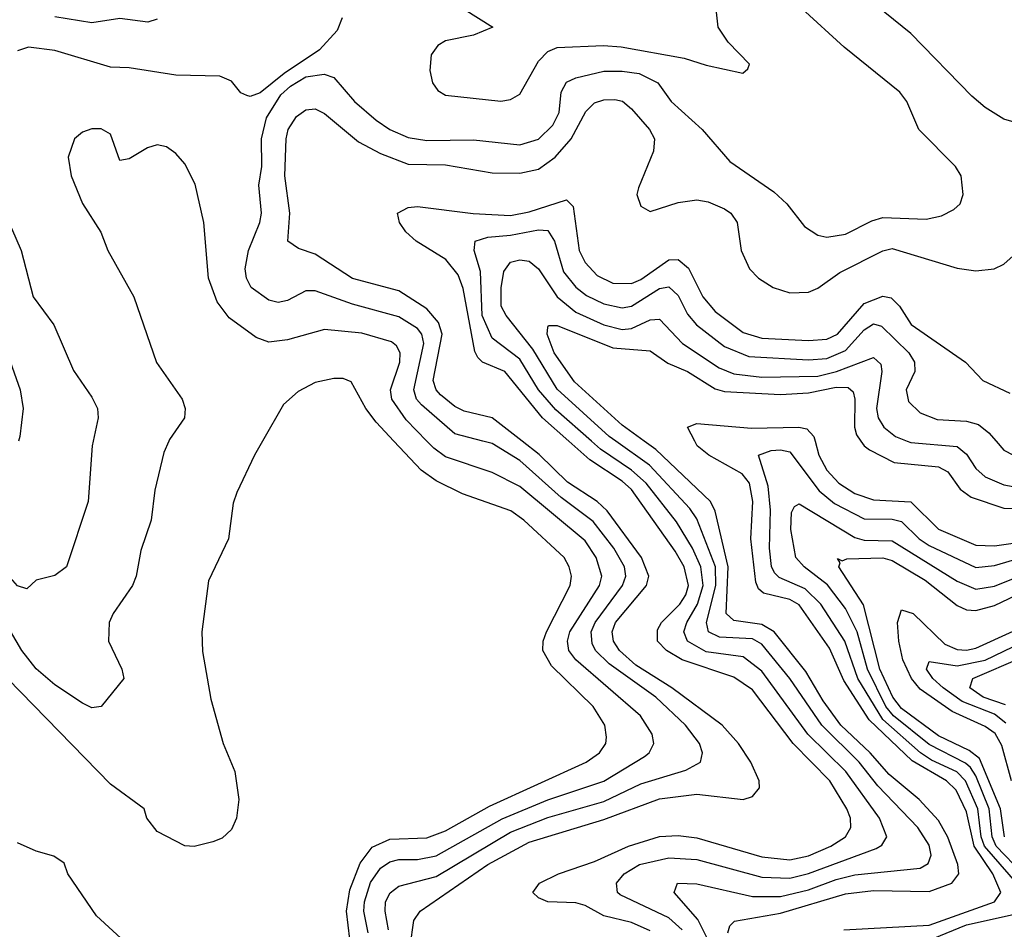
# Model space of a CAD drawing. Header units: inches. Extents: x 1308407 to 1441228, y 959628 to 1036311.
# Tile 720 of 729: x 1431735 to 1433851, y 1018951 to 1020906. Entities that reach past the tile are written whole.
import ezdxf

# ---------------------------------------------------------------- set-up
doc = ezdxf.new("R2010")
doc.units = ezdxf.units.IN
doc.header["$MEASUREMENT"] = 0
doc.layers.add('B4031', color=7, linetype='Continuous')
doc.layers.add('B4032', color=7, linetype='Continuous')

msp = doc.modelspace()

# ---------------------------------------------------------------- linework, layer by layer
at = {"layer": 'B4031', "color": 5}
for points, elevation in [([(1432055, 1020000), (1432044.6, 1019975.4), (1432025.4, 1019894.6), (1432017.1, 1019830), (1431994.9, 1019765.1), (1431984.7, 1019710), (1431976.9, 1019690), (1431935.8, 1019630), (1431927.1, 1019610), (1431925.5, 1019570), (1431954, 1019510), (1431958.7, 1019490), (1431910, 1019429.6), (1431890, 1019426.6), (1431870, 1019437.1), (1431810, 1019476.4), (1431770, 1019510.4), (1431739.4, 1019550), (1431690, 1019633.1), (1431624.9, 1019704.9), (1431614.7, 1019734.7), (1431599.6, 1019839.6), (1431574.1, 1019894.1), (1431539.2, 1020000)], 2860), ([(1431892.3, 1020000), (1431890.1, 1019989.9), (1431881.7, 1019870), (1431835.4, 1019730), (1431810, 1019711.6), (1431770, 1019701), (1431750, 1019682.6), (1431730, 1019689), (1431710, 1019711.8), (1431676.3, 1019776.3), (1431637.1, 1019890), (1431610.7, 1019950.7), (1431595.4, 1020000)], 2840), ([(1432256.7, 1020000), (1432239.7, 1019970), (1432201.3, 1019890), (1432193.4, 1019866.6), (1432183.2, 1019790), (1432140.5, 1019699.5), (1432126.1, 1019590), (1432127.8, 1019547.8), (1432145.4, 1019445.4), (1432172.1, 1019350), (1432197, 1019290), (1432205.9, 1019230), (1432200.8, 1019190), (1432190, 1019165.6), (1432170, 1019147.2), (1432150, 1019138.8), (1432110, 1019128.9), (1432090, 1019130.7), (1432030, 1019161.4), (1432008.3, 1019190), (1432002.2, 1019210), (1431930, 1019263.2), (1431709.3, 1019489.3)], 2880), ([(1432444.4, 1018930), (1432437, 1018990), (1432444.5, 1019035.5), (1432466.7, 1019093.3), (1432492.7, 1019127.3), (1432530, 1019145), (1432610, 1019147.5), (1432650, 1019162.5), (1432744.3, 1019215.7), (1432952.7, 1019310), (1432981.3, 1019330), (1432994.4, 1019350), (1432996.4, 1019363.6), (1432992.2, 1019390), (1432967.5, 1019430), (1432877.5, 1019517.5), (1432859.1, 1019550), (1432860, 1019570), (1432867.3, 1019590), (1432917.9, 1019690), (1432920.5, 1019710), (1432916, 1019730), (1432905, 1019750), (1432818.3, 1019830), (1432790.5, 1019850), (1432686.6, 1019886.6), (1432630, 1019915), (1432597.9, 1019937.9), (1432539.1, 1020000)], 2880), ([(1432483.5, 1018943.5), (1432474.7, 1018990), (1432475.7, 1019010), (1432488.6, 1019051.4), (1432510, 1019082.6), (1432530, 1019095.8), (1432550, 1019100.7), (1432590, 1019101), (1432630, 1019108.6), (1432771.5, 1019188.5), (1432870, 1019229.5), (1432990, 1019269.1), (1433077.7, 1019322.3), (1433087.7, 1019330), (1433097.6, 1019350), (1433094.1, 1019370), (1433069.5, 1019410), (1432930.3, 1019530), (1432915.2, 1019550), (1432912, 1019570), (1432917.3, 1019590), (1432981, 1019690), (1432986.3, 1019710), (1432974, 1019750), (1432950, 1019785.7), (1432810, 1019902.9), (1432750, 1019932.6), (1432650, 1019966.5), (1432624.9, 1019984.9), (1432610.2, 1020000)], 2860), ([(1432527.4, 1018950), (1432520.1, 1018990), (1432521.1, 1019010), (1432530.7, 1019029.3), (1432550, 1019043.6), (1432630, 1019064.3), (1432790, 1019159.8), (1432870, 1019191.4), (1432990, 1019225.8), (1433070, 1019263.4), (1433166.9, 1019293.1), (1433197.8, 1019310), (1433202.7, 1019330), (1433195.7, 1019350), (1433165.6, 1019390), (1433102.3, 1019450), (1433001.6, 1019521.6), (1432972.6, 1019550), (1432965, 1019565), (1432963.4, 1019590), (1432971.7, 1019610), (1433030.7, 1019690), (1433037.6, 1019710), (1433035.1, 1019730), (1433012.1, 1019770), (1432967.5, 1019827.5), (1432898.6, 1019878.6), (1432810, 1019958.6), (1432750, 1019994.9), (1432730, 1020000)], 2840), ([(1432574.2, 1018914.2), (1432581.9, 1018970), (1432595.2, 1018990), (1432741.3, 1019090), (1432830, 1019138.2), (1432990, 1019186.8), (1433110, 1019231.3), (1433190, 1019241.5), (1433289.9, 1019230.1), (1433310, 1019236.1), (1433325.1, 1019254.9), (1433324.5, 1019270), (1433306, 1019310), (1433279.6, 1019350), (1433244.9, 1019390), (1433136.2, 1019470), (1433058.8, 1019518.8), (1433023.8, 1019550), (1433010.9, 1019570), (1433008.2, 1019590), (1433015.5, 1019610), (1433081.8, 1019690), (1433087, 1019710), (1433071.4, 1019750), (1432997.3, 1019850), (1432975.7, 1019870), (1432912.1, 1019912.1), (1432851.6, 1019971.6), (1432814.9, 1020000)], 2820), ([(1433090, 1018947.8), (1433050, 1018965.9), (1432990, 1018979.8), (1432950, 1019002), (1432930, 1019007.6), (1432870, 1019010.4), (1432850, 1019018.9), (1432837.7, 1019030), (1432852.2, 1019050), (1432893.2, 1019070), (1432970, 1019096.4), (1433043.6, 1019130), (1433110, 1019150.3), (1433150, 1019152.5), (1433190, 1019147.5), (1433330, 1019106.6), (1433390, 1019100.3), (1433430, 1019109), (1433478.5, 1019130), (1433509.5, 1019150), (1433521.5, 1019170), (1433520.7, 1019190), (1433513, 1019210), (1433476.5, 1019270), (1433397.6, 1019350), (1433310, 1019465.4), (1433270, 1019492.8), (1433159, 1019530), (1433124.9, 1019550), (1433105.8, 1019570), (1433105.4, 1019594.6), (1433114.2, 1019610), (1433153.9, 1019650), (1433166.7, 1019670), (1433172, 1019690), (1433162.8, 1019730), (1433143.9, 1019763.9), (1433050, 1019895.8), (1433030, 1019914.1), (1432960.1, 1019960.1), (1432915.1, 1020000)], 2780), ([(1433158.5, 1018950), (1433130, 1018975.8), (1433025.3, 1019025.3), (1433019.7, 1019030), (1433017.6, 1019050), (1433033.7, 1019070), (1433066.7, 1019090), (1433130, 1019104.6), (1433190, 1019100.9), (1433330, 1019062.7), (1433390, 1019060.9), (1433430, 1019070.6), (1433575.5, 1019124.5), (1433588.2, 1019131.8), (1433598.5, 1019150), (1433583.2, 1019190), (1433510.8, 1019290), (1433429.2, 1019370), (1433330, 1019505.9), (1433290, 1019536.5), (1433210, 1019547.2), (1433170.3, 1019570), (1433162.5, 1019590), (1433168.7, 1019610), (1433192, 1019650), (1433203.8, 1019690), (1433199.1, 1019730), (1433181, 1019770), (1433146.8, 1019826.8), (1433081.1, 1019910), (1433050, 1019937.6), (1432983, 1019983), (1432963.6, 1020000)], 2760), ([(1433212.3, 1018932.3), (1433192.2, 1018972.2), (1433141.5, 1019030), (1433148.4, 1019050), (1433190, 1019048.9), (1433310, 1019021.3), (1433370, 1019021.7), (1433430, 1019035.7), (1433490, 1019058.2), (1433530, 1019068), (1433670, 1019082.7), (1433687.3, 1019092.7), (1433694.2, 1019110), (1433690, 1019131.8), (1433665.2, 1019170), (1433579.4, 1019259.4), (1433539.2, 1019310), (1433458.7, 1019390), (1433390.4, 1019490), (1433330, 1019563.4), (1433310, 1019575.4), (1433238.7, 1019578.7), (1433215.2, 1019590), (1433210.9, 1019610), (1433231, 1019690), (1433230.7, 1019730), (1433190, 1019833.2), (1433175, 1019855), (1433088.3, 1019948.3), (1433016, 1020000)], 2740), ([(1433256.7, 1018943.3), (1433261.3, 1018958.7), (1433271.5, 1018968.5), (1433370, 1018986), (1433510, 1019027.5), (1433570, 1019034.2), (1433690, 1019032.3), (1433738.5, 1019050), (1433753.2, 1019070), (1433751.3, 1019090), (1433730, 1019149), (1433710, 1019185.1), (1433668.2, 1019230), (1433603.6, 1019283.6), (1433562.8, 1019330), (1433500.1, 1019390), (1433461.8, 1019441.8), (1433424.8, 1019504.8), (1433356.3, 1019590), (1433330, 1019605.7), (1433270, 1019614.7), (1433253.3, 1019630), (1433257.6, 1019730), (1433229.6, 1019849.6), (1433219.9, 1019870), (1433101.9, 1019981.9), (1433077.1, 1020000)], 2720), ([(1433506, 1018950), (1433690, 1018960.1), (1433830.3, 1019009.7), (1433843.5, 1019030), (1433826.4, 1019070), (1433786.6, 1019130), (1433770, 1019203.2), (1433747.5, 1019250), (1433726.7, 1019270), (1433653.1, 1019313.1), (1433560.9, 1019400.9), (1433506, 1019486), (1433475.5, 1019555.5), (1433410, 1019648.1), (1433390, 1019659.7), (1433333.7, 1019673.7), (1433322.9, 1019682.9), (1433317, 1019697), (1433306.5, 1019790), (1433310.5, 1019870), (1433303.7, 1019910), (1433287.6, 1019930), (1433216.3, 1019970), (1433191.3, 1019990), (1433186, 1020000)], 2680), ([(1433444.5, 1020000), (1433452.7, 1019970), (1433470, 1019937.9), (1433495.6, 1019910), (1433530, 1019887.5), (1433570, 1019874.1), (1433650, 1019869.3), (1433710, 1019810.9), (1433790, 1019776.5), (1433830, 1019774.8), (1433890, 1019783.6), (1433930, 1019795.4), (1433990, 1019836.9), (1434010, 1019841.5), (1434050, 1019836.3), (1434081.4, 1019838.6), (1434110, 1019849.1), (1434130, 1019866.5), (1434140.4, 1019890), (1434146.3, 1019970), (1434156, 1020000)], 2680), ([(1433542.8, 1020000), (1433549.7, 1019990), (1433561.4, 1019981.4), (1433614.5, 1019954.5), (1433710, 1019945.1), (1433730, 1019933.8), (1433756.6, 1019896.6), (1433779.8, 1019879.8), (1433850, 1019856), (1433890, 1019854.4), (1433930, 1019868.8), (1433970, 1019895), (1433990, 1019898.8), (1434050, 1019895.2), (1434070, 1019899), (1434087.5, 1019912.6), (1434094.8, 1019930), (1434102.7, 1019990), (1434105.1, 1020000)], 2720), ([(1433642.2, 1020000), (1433650, 1019996.8), (1433750, 1019988.5), (1433770, 1019972.3), (1433790, 1019941), (1433810, 1019923.1), (1433850, 1019906.2), (1433890, 1019898.9), (1433910, 1019901.3), (1433970, 1019924.5), (1434033.8, 1019926.2), (1434050, 1019928.6), (1434062.3, 1019937.7), (1434071, 1019949), (1434074.9, 1019965.1), (1434080.4, 1020000)], 2740), ([(1433833.5, 1020000), (1433850, 1019980.4), (1433890, 1019960.1), (1433930, 1019956), (1434010, 1019961.9), (1434035, 1019970), (1434048.6, 1020000)], 2760), ([(1433895, 1019030), (1433808.8, 1019130), (1433801.3, 1019150), (1433794.5, 1019210), (1433768, 1019270), (1433749.4, 1019289.4), (1433694.5, 1019314.5), (1433671.2, 1019330), (1433590, 1019402.1), (1433536.4, 1019490), (1433508.4, 1019570), (1433457.1, 1019650), (1433423, 1019683), (1433367.1, 1019707.1), (1433357.1, 1019717.1), (1433350.6, 1019730.6), (1433346.6, 1019770), (1433348.3, 1019851.7), (1433343.5, 1019903.5), (1433322.6, 1019970), (1433350, 1019979.6), (1433370, 1019981.5), (1433390, 1019977.1), (1433453, 1019893), (1433485.9, 1019865.9), (1433550, 1019832.8), (1433610, 1019832.6), (1433630, 1019827.2), (1433668.1, 1019790), (1433690, 1019775.5), (1433790, 1019728.6), (1433830, 1019732.8), (1433930, 1019762.2)], 2660), ([(1433890, 1019071.2), (1433833.8, 1019130), (1433824.9, 1019150), (1433818.8, 1019210), (1433790, 1019280.8), (1433778.5, 1019298.5), (1433768.1, 1019308.1), (1433690, 1019347.9), (1433612.9, 1019410), (1433596.6, 1019430), (1433556.9, 1019510), (1433535, 1019590), (1433510, 1019640.3), (1433470.9, 1019690.9), (1433421.3, 1019730), (1433403.2, 1019750), (1433392.1, 1019810), (1433393.4, 1019846.5), (1433400.5, 1019859.5), (1433410, 1019865.2), (1433530, 1019792.8), (1433550, 1019787.5), (1433610, 1019785.6), (1433750, 1019698.9), (1433790, 1019681.8), (1433830, 1019688.7), (1433930, 1019728.7)], 2640), ([(1433851.4, 1019150), (1433843.3, 1019210), (1433797.7, 1019317.7), (1433775.5, 1019335.5), (1433710, 1019366.7), (1433630, 1019425.7), (1433611.3, 1019450), (1433583.3, 1019510), (1433548.3, 1019648.3), (1433495.7, 1019730), (1433498.2, 1019738.2), (1433492.5, 1019747.5), (1433503, 1019743), (1433512.6, 1019747.4), (1433590, 1019749.5), (1433610, 1019743.6), (1433681.1, 1019701.1), (1433750, 1019647), (1433770, 1019637.2), (1433790, 1019636), (1433830, 1019647.2), (1433910, 1019684.6)], 2620), ([(1433866.5, 1019270), (1433845.8, 1019345.8), (1433831.9, 1019371.9), (1433810, 1019386.9), (1433739, 1019419), (1433670, 1019467.2), (1433651.8, 1019490), (1433633.1, 1019530), (1433624.5, 1019570), (1433621.5, 1019610), (1433630, 1019637.4), (1433655.1, 1019630), (1433723.5, 1019563.5), (1433750, 1019552.2), (1433770, 1019551.1), (1433790, 1019555.5), (1433870, 1019592)], 2580), ([(1433854.3, 1019394.3), (1433830, 1019413.5), (1433760.5, 1019440.5), (1433719.8, 1019470), (1433697.2, 1019490), (1433684.2, 1019510), (1433690, 1019526.4), (1433750, 1019517.3), (1433810, 1019529.5), (1433890, 1019568.2)], 2560), ([(1433853.5, 1019433.5), (1433805.8, 1019450), (1433777, 1019470), (1433783.4, 1019490), (1433890, 1019535.5)], 2540), ([(1431970, 1018915.8), (1431900.1, 1018980.1), (1431838.5, 1019070), (1431830, 1019092.8), (1431808.3, 1019108.3), (1431770, 1019118.7), (1431730, 1019136.5)], 2920), ([(1433670, 1018920), (1433770, 1018960.6), (1433870, 1018982.7)], 2660)]:
    msp.add_lwpolyline(points, dxfattribs=dict(at, elevation=elevation))
at = {"layer": 'B4032', "color": 5}
for points, elevation in [([(1432690, 1020928.5), (1432752, 1020890), (1432710, 1020872.3), (1432650, 1020860.5), (1432633.2, 1020850), (1432619.3, 1020830), (1432616.5, 1020796.5), (1432622.3, 1020770), (1432633.3, 1020753.3), (1432650, 1020743.6), (1432769.2, 1020730.8), (1432790, 1020734.2), (1432810, 1020745.8), (1432850, 1020816.6), (1432870, 1020837.5), (1432890, 1020845.8), (1432989.9, 1020850.1), (1433027.3, 1020847.3), (1433163.2, 1020823.2), (1433210, 1020807.8), (1433289.2, 1020790.8), (1433300.2, 1020799.8), (1433303.7, 1020810), (1433257.4, 1020857.4), (1433235.8, 1020890), (1433227.3, 1020967.3)], 2860), ([(1433927.6, 1020670), (1433850, 1020691.9), (1433810, 1020717.2), (1433781.6, 1020741.6), (1433650, 1020875.9), (1433534.8, 1020970)], 2820), ([(1432730, 1020000), (1432670, 1020015.4), (1432598.1, 1020078.1), (1432588, 1020090), (1432581.7, 1020110), (1432603.5, 1020210), (1432599, 1020230), (1432590, 1020241.9), (1432550, 1020267.5), (1432450, 1020294.4), (1432370, 1020323.1), (1432350, 1020323.2), (1432310, 1020302.6), (1432290, 1020298.2), (1432270, 1020302.7), (1432231.9, 1020330), (1432222.3, 1020350), (1432219.1, 1020370), (1432226.5, 1020410), (1432250.9, 1020470), (1432254.3, 1020490), (1432248.4, 1020550), (1432255.1, 1020590), (1432254.5, 1020650), (1432265.4, 1020694.6), (1432295.9, 1020744.1), (1432317, 1020763), (1432350, 1020782.7), (1432389, 1020789), (1432410, 1020781.5), (1432454.7, 1020730), (1432500.7, 1020690), (1432530.1, 1020670), (1432570, 1020652.9), (1432610, 1020645.8), (1432710, 1020647.3), (1432810, 1020636.5), (1432850, 1020648.9), (1432880.6, 1020679.4), (1432894, 1020706), (1432898.6, 1020750), (1432910, 1020771.3), (1432930, 1020780.5), (1432990, 1020794.8), (1433030, 1020795.4), (1433066.3, 1020790), (1433106.6, 1020770), (1433134.8, 1020730), (1433201.6, 1020670), (1433261.1, 1020601.1), (1433355.7, 1020535.7), (1433383.7, 1020510), (1433421.6, 1020461.6), (1433450, 1020442.7), (1433470, 1020438.7), (1433510, 1020445.1), (1433566.3, 1020473.7), (1433590, 1020480.3), (1433683.1, 1020476.9), (1433716, 1020484), (1433742.4, 1020497.6), (1433756, 1020510), (1433762.7, 1020530), (1433758.5, 1020570), (1433746.4, 1020590), (1433667.6, 1020670), (1433642, 1020730), (1433626.6, 1020750), (1433506.7, 1020846.7), (1433416.2, 1020930)], 2840), ([(1431626.7, 1020910), (1431608.3, 1020871.7), (1431590, 1020859), (1431510, 1020858.6), (1431484.2, 1020850), (1431460.7, 1020830), (1431450, 1020801.2), (1431447.1, 1020752.9), (1431453.3, 1020710), (1431465.1, 1020670), (1431509.6, 1020590), (1431568, 1020508), (1431600.1, 1020450), (1431654.8, 1020310), (1431700.6, 1020210), (1431735.6, 1020110), (1431741.8, 1020070), (1431735.2, 1020010), (1431732.2, 1020000)], 2820), ([(1432427.8, 1020910), (1432417.3, 1020882.7), (1432378.9, 1020841.1), (1432303.2, 1020790), (1432251.4, 1020748.6), (1432230, 1020740.7), (1432222.7, 1020742.7), (1432210, 1020748.5), (1432190, 1020773.3), (1432164.6, 1020784.6), (1432070, 1020786.3), (1431970, 1020802.3), (1431930, 1020803.7), (1431810, 1020839.2), (1431753.5, 1020846.5), (1431730, 1020839)], 2840), ([(1432030, 1020906.6), (1432010, 1020900.5), (1431950, 1020908), (1431890, 1020899.2), (1431810, 1020911.7)], 2820), ([(1432814.9, 1020000), (1432750, 1020050.2), (1432690, 1020064.3), (1432670, 1020074.4), (1432639.5, 1020099.5), (1432630.1, 1020110.1), (1432623.5, 1020130), (1432642.7, 1020230), (1432635.1, 1020255.1), (1432610, 1020284.5), (1432550, 1020322.8), (1432450, 1020349.4), (1432370, 1020402.1), (1432333.7, 1020413.7), (1432311.3, 1020430), (1432315.5, 1020490), (1432304.8, 1020570), (1432307.3, 1020650), (1432312, 1020670), (1432330, 1020697.7), (1432350, 1020711.8), (1432370, 1020714.3), (1432390, 1020704.1), (1432463.3, 1020643.3), (1432510, 1020618.2), (1432570, 1020595.2), (1432650, 1020593.8), (1432750, 1020576.6), (1432810, 1020576.1), (1432850, 1020584.2), (1432885.7, 1020610), (1432919.8, 1020650), (1432951.4, 1020708.5), (1432970, 1020727), (1432990, 1020733.7), (1433014.3, 1020734.3), (1433030.6, 1020730.6), (1433050, 1020714.2), (1433088.2, 1020670), (1433099.4, 1020650), (1433097, 1020623), (1433064.5, 1020544.5), (1433061.6, 1020530), (1433070, 1020504.7), (1433090, 1020493.4), (1433150, 1020512.8), (1433190, 1020518.7), (1433214.4, 1020514.4), (1433250, 1020499.1), (1433263.2, 1020490), (1433277, 1020470), (1433285.7, 1020410), (1433303.4, 1020370), (1433322.6, 1020350), (1433354, 1020330), (1433390, 1020319), (1433430, 1020320.4), (1433450, 1020328.6), (1433497.8, 1020362.2), (1433590, 1020409), (1433610, 1020414.1), (1433750, 1020371.6), (1433790, 1020365.7), (1433829.5, 1020370), (1433850, 1020380.1), (1433883.2, 1020410)], 2820), ([(1432610.2, 1020000), (1432565.6, 1020045.6), (1432534.7, 1020090), (1432532, 1020110), (1432551.6, 1020170), (1432552.2, 1020190), (1432544.6, 1020204.6), (1432533.6, 1020213.6), (1432470, 1020231.8), (1432390, 1020239.9), (1432310, 1020217.5), (1432270, 1020213), (1432242.9, 1020223), (1432184.9, 1020264.9), (1432159.4, 1020299.4), (1432140.2, 1020350), (1432130.3, 1020470), (1432112, 1020552), (1432090, 1020595.8), (1432070, 1020618.5), (1432050, 1020632.8), (1432030, 1020636.5), (1432009.6, 1020630.4), (1431970, 1020606.8), (1431950, 1020602.9), (1431930, 1020659.6), (1431910, 1020670.9), (1431890, 1020671.1), (1431870, 1020664.2), (1431852.7, 1020650), (1431838.9, 1020610), (1431845.3, 1020570), (1431870, 1020510.6), (1431909, 1020449), (1431924.2, 1020410), (1431980.2, 1020310), (1432028.9, 1020168.9), (1432083.8, 1020090), (1432090.2, 1020070), (1432089.2, 1020050), (1432056.5, 1020003.5), (1432055, 1020000)], 2860), ([(1432915.1, 1020000), (1432858.8, 1020050), (1432777.3, 1020150), (1432729.3, 1020169.4), (1432719.7, 1020179.7), (1432712.8, 1020192.8), (1432688.3, 1020328.3), (1432677.4, 1020357.4), (1432650.6, 1020390.6), (1432586.8, 1020430), (1432564.7, 1020450), (1432551.1, 1020470), (1432547.1, 1020490), (1432570, 1020501.9), (1432590, 1020504.6), (1432709.2, 1020489.2), (1432790, 1020485.2), (1432830, 1020493.1), (1432910, 1020518.6), (1432924.6, 1020504.6), (1432937.3, 1020410), (1432950, 1020383.6), (1432976.3, 1020356.3), (1433010, 1020339.7), (1433050, 1020338.6), (1433070, 1020347.5), (1433130, 1020389.8), (1433150, 1020390.1), (1433172, 1020372), (1433202.8, 1020310), (1433230, 1020278.5), (1433290, 1020233.2), (1433330, 1020221.4), (1433430, 1020216.6), (1433470, 1020218.9), (1433492.9, 1020230), (1433550, 1020295.9), (1433590, 1020311.3), (1433607.7, 1020307.7), (1433625.9, 1020290), (1433650.9, 1020250.9), (1433767.6, 1020170), (1433805.3, 1020130), (1433863.2, 1020103.2)], 2780), ([(1431717.4, 1020457.4), (1431738.1, 1020410), (1431763.8, 1020310), (1431807.7, 1020250), (1431850, 1020151.7), (1431890, 1020094.3), (1431901.8, 1020070), (1431903.2, 1020050), (1431892.3, 1020000)], 2840), ([(1432963.6, 1020000), (1432887, 1020067), (1432850, 1020110), (1432810, 1020175.9), (1432750, 1020221.2), (1432728.9, 1020270), (1432724.9, 1020364.9), (1432711.9, 1020410), (1432713.7, 1020430), (1432741.3, 1020438.7), (1432790, 1020442.5), (1432850, 1020454.1), (1432870, 1020452.8), (1432884, 1020430), (1432903.7, 1020363.7), (1432930, 1020331.1), (1432953.2, 1020313.2), (1432990, 1020295.3), (1433030, 1020286.7), (1433050, 1020290.1), (1433110, 1020327.8), (1433130, 1020331.7), (1433150, 1020312.7), (1433170, 1020272.8), (1433189.7, 1020249.7), (1433250, 1020203.3), (1433301.9, 1020181.9), (1433430, 1020174.9), (1433470, 1020177.9), (1433510, 1020194.8), (1433550, 1020239.1), (1433570, 1020251.9), (1433587.1, 1020247.1), (1433645.9, 1020190), (1433658, 1020170), (1433658.8, 1020150), (1433640.5, 1020110), (1433645.5, 1020085.5), (1433670, 1020060.8), (1433706.9, 1020046.9), (1433770, 1020043.2), (1433795.7, 1020035.7), (1433818.2, 1020018.2), (1433833.5, 1020000)], 2760), ([(1433016, 1020000), (1433002, 1020010), (1432890, 1020112), (1432837.4, 1020197.4), (1432780.4, 1020270), (1432770, 1020289.8), (1432769.4, 1020329.4), (1432775.3, 1020364.7), (1432790, 1020384.3), (1432810, 1020389.4), (1432830, 1020387.1), (1432850, 1020370.1), (1432890.1, 1020310), (1432930, 1020277), (1432990, 1020250.3), (1433030, 1020240), (1433050, 1020242.4), (1433090, 1020260.4), (1433110, 1020262.4), (1433159.4, 1020210), (1433237.9, 1020157.9), (1433270, 1020144.4), (1433330, 1020137.6), (1433450, 1020139.8), (1433490.2, 1020149.8), (1433570, 1020179.6), (1433585.6, 1020165.6), (1433587.7, 1020150), (1433576.6, 1020070), (1433580.1, 1020050), (1433592, 1020030), (1433617.6, 1020010), (1433642.2, 1020000)], 2740), ([(1433077.1, 1020000), (1433030, 1020034.3), (1432927.5, 1020127.5), (1432883.7, 1020190), (1432868.5, 1020230), (1432870, 1020244.9), (1432871.4, 1020248.6), (1432890, 1020248.8), (1433010, 1020200.7), (1433090, 1020194), (1433127.6, 1020167.6), (1433170, 1020149.8), (1433230, 1020112.4), (1433250, 1020106.5), (1433370, 1020100.4), (1433430, 1020104), (1433490, 1020116.1), (1433515.2, 1020115.2), (1433526.2, 1020106.2), (1433529.8, 1020090), (1433529.3, 1020030), (1433533.4, 1020013.4), (1433542.8, 1020000)], 2720), ([(1432539.1, 1020000), (1432500.7, 1020040.7), (1432478.4, 1020070), (1432447.3, 1020127.3), (1432430, 1020134.6), (1432410, 1020135), (1432370, 1020125.8), (1432333.1, 1020106.9), (1432301.4, 1020078.6), (1432256.7, 1020000)], 2880), ([(1433186, 1020000), (1433170, 1020030.1), (1433190, 1020037.6), (1433307.8, 1020027.8), (1433409.8, 1020029.8), (1433426.5, 1020026.5), (1433441.8, 1020010), (1433444.5, 1020000)], 2680)]:
    msp.add_lwpolyline(points, dxfattribs=dict(at, elevation=elevation))

doc.saveas('drawing.dxf')
